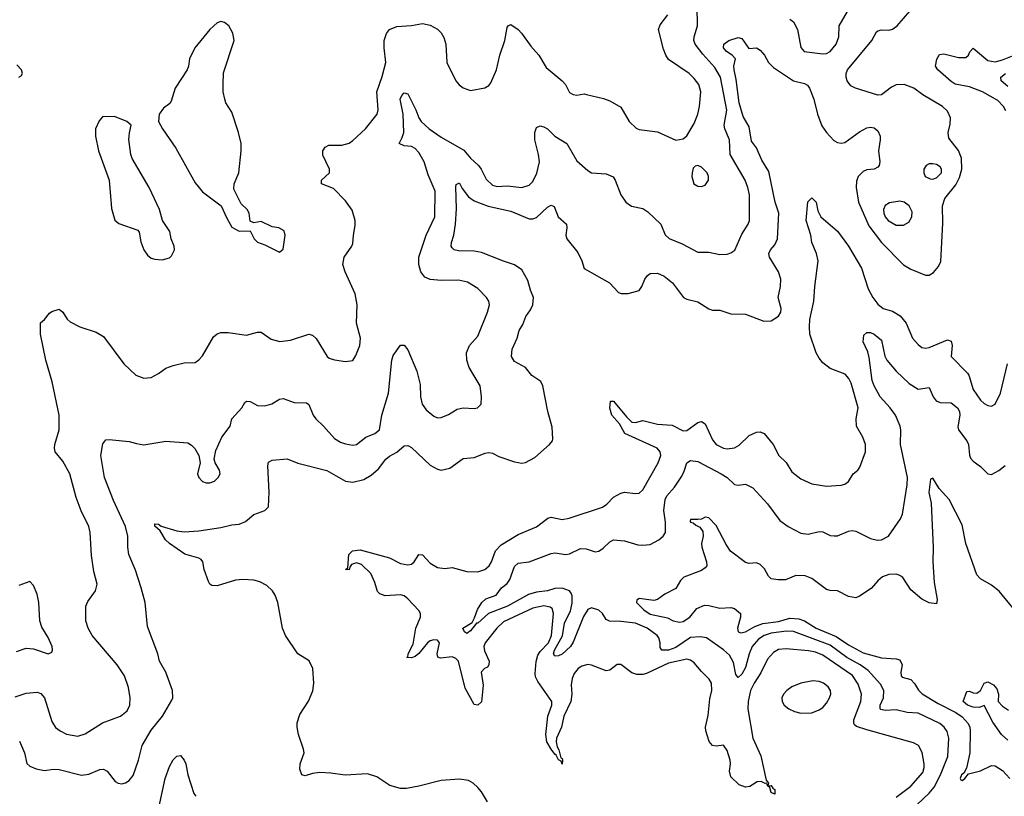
# Model space of a CAD drawing. Header units: inches. Extents: x 1603819 to 1745079, y 385938 to 533966.
# Tile 271 of 561: x 1700834 to 1706200, y 423714 to 427944. Entities that reach past the tile are written whole.
import ezdxf

# ---------------------------------------------------------------- set-up
doc = ezdxf.new("R2010")
doc.units = ezdxf.units.IN
doc.header["$MEASUREMENT"] = 0
doc.layers.add('B7402', color=7, linetype='Continuous')

msp = doc.modelspace()

# ---------------------------------------------------------------- linework, layer by layer
at = {"layer": 'B7402', "color": 5}
for points, elevation in [([(1700833.9, 424013.9), (1700859.4, 423950), (1700872.3, 423892.3), (1700890, 423877.4), (1700924.2, 423864.2), (1700970, 423855.3), (1701018.4, 423861.6), (1701050, 423859.7), (1701170, 423828.9), (1701210, 423834.3), (1701270, 423860.4), (1701290, 423862), (1701310, 423850.8), (1701354.6, 423794.6), (1701370, 423785.3), (1701390, 423782), (1701410, 423786.7), (1701430, 423800.4), (1701452.5, 423827.5), (1701481.8, 423910), (1701501.6, 423990), (1701550, 424074.9), (1701613, 424150), (1701663.3, 424236.7), (1701669.4, 424250), (1701667.6, 424290), (1701629.7, 424390), (1701596.3, 424450), (1701586, 424490), (1701530, 424639), (1701517.4, 424770), (1701496.9, 424850), (1701464.7, 424944.7), (1701429.6, 425030), (1701423.7, 425070), (1701423.6, 425130), (1701410, 425184), (1701344.5, 425324.5), (1701296.4, 425450), (1701275.9, 425570), (1701286.3, 425633.7), (1701304.2, 425655.8), (1701322.4, 425657.6), (1701430, 425647), (1701470, 425634.6), (1701510, 425628.8), (1701630, 425648.2), (1701750, 425638.8), (1701770, 425626.8), (1701788.3, 425608.3), (1701810.6, 425570), (1701817.3, 425530), (1701803, 425470), (1701810.6, 425450), (1701830, 425428.5), (1701850, 425421.3), (1701870, 425421.3), (1701895.1, 425430), (1701916.2, 425450), (1701927.3, 425470), (1701922.9, 425490), (1701899.5, 425530), (1701893.6, 425550), (1701903.3, 425596.7), (1701936.4, 425670), (1701981.7, 425730), (1701990, 425770.5), (1702045.4, 425830), (1702061.4, 425858.6), (1702070, 425866.4), (1702090, 425864.2), (1702130, 425841.5), (1702170, 425840.3), (1702208.6, 425851.4), (1702250, 425877), (1702270, 425880.3), (1702330, 425858.7), (1702396.5, 425856.5), (1702410, 425847.3), (1702434.2, 425790), (1702447.2, 425770), (1702490.3, 425730), (1702550, 425662.3), (1702582.7, 425642.7), (1702610, 425633.2), (1702650, 425626.3), (1702669.8, 425630.2), (1702719.6, 425670), (1702770, 425690.3), (1702794.7, 425710), (1702807.9, 425790), (1702844.2, 425910), (1702862, 426090), (1702870, 426114.8), (1702910, 426171.3), (1702930, 426171.3), (1702950, 426144.7), (1702999, 426030), (1703016.4, 425956.4), (1703018.4, 425890), (1703027.2, 425850), (1703050, 425819.5), (1703090, 425783.7), (1703110, 425775.8), (1703130, 425777.6), (1703170, 425792.7), (1703217.4, 425822.6), (1703250, 425830.3), (1703310, 425826.7), (1703328, 425830), (1703349.3, 425850), (1703351.5, 425890), (1703343.1, 425950), (1703282.6, 426050), (1703271, 426090), (1703268.7, 426130), (1703286, 426170), (1703330, 426219.1), (1703383.5, 426350), (1703393.7, 426390), (1703391.1, 426410), (1703377.4, 426430), (1703330, 426478.7), (1703274.3, 426514.3), (1703225.3, 426525.3), (1703130, 426523.4), (1703070, 426528.5), (1703042.2, 426542.2), (1703020.2, 426570), (1703008.5, 426610), (1703008.4, 426650), (1703048.4, 426770), (1703096.5, 426870), (1703099, 427010), (1703059.1, 427099.1), (1703037.8, 427170), (1703010, 427221.2), (1702990, 427242.4), (1702970, 427252.5), (1702930, 427257.1), (1702902.4, 427270), (1702918.6, 427301.4), (1702926.5, 427330), (1702923.9, 427430), (1702908.3, 427510), (1702915.6, 427530), (1702930, 427546), (1702950, 427539.1), (1702993.4, 427453.4), (1703008.9, 427410), (1703022.7, 427390), (1703066.2, 427350), (1703130, 427303.7), (1703253.8, 427233.8), (1703290, 427189.3), (1703334, 427150), (1703349.3, 427130), (1703375.7, 427075.7), (1703410, 427043.2), (1703435.4, 427035.4), (1703490, 427038.1), (1703570, 427030.2), (1703610, 427042.6), (1703630, 427062.4), (1703652.2, 427107.8), (1703667.6, 427170), (1703661.8, 427210), (1703640.5, 427290), (1703641.8, 427330), (1703650, 427357.1), (1703670, 427366), (1703690, 427360.8), (1703710, 427348.9), (1703749.5, 427309.5), (1703815.6, 427270), (1703870, 427174.9), (1703930, 427121.6), (1703950.4, 427110.4), (1704030, 427104), (1704067.6, 427087.6), (1704079.5, 427070), (1704110.4, 426990), (1704137.1, 426950), (1704168.2, 426928.2), (1704230, 426914.6), (1704256.7, 426896.7), (1704327, 426830), (1704352, 426772), (1704372.7, 426752.7), (1704443.7, 426723.7), (1704530, 426677.6), (1704590, 426678), (1704650, 426664.7), (1704690, 426666.3), (1704710, 426673.4), (1704730.8, 426689.2), (1704770, 426775.8), (1704804.7, 426830), (1704811, 426850), (1704810.6, 426990), (1704802.7, 427030), (1704787.7, 427070), (1704706, 427210), (1704702.3, 427290), (1704675.9, 427350), (1704672.7, 427370), (1704687.1, 427450), (1704653.6, 427630), (1704622.7, 427682.7), (1704556.4, 427756.4), (1704515.2, 427810), (1704508, 427830), (1704509.2, 427850), (1704527.3, 427910), (1704526.7, 428013.3)], 340), ([(1700810, 424255.3), (1700870, 424276.5), (1700930, 424280.4), (1700950, 424274.4), (1700970, 424250.5), (1701010, 424122), (1701029.4, 424089.4), (1701054.4, 424070), (1701090, 424051.4), (1701150, 424041.6), (1701190, 424054.7), (1701285.7, 424114.3), (1701383.6, 424150), (1701420.4, 424179.6), (1701433.6, 424210), (1701436.8, 424250), (1701426.4, 424306.4), (1701404.4, 424370), (1701366, 424430), (1701228.6, 424590), (1701207.2, 424630), (1701193.7, 424670), (1701194, 424750), (1701205.6, 424774.4), (1701246.8, 424833.2), (1701256.4, 424870), (1701238.7, 424938.7), (1701225.1, 425025.1), (1701218.8, 425150), (1701210, 425183.6), (1701169.2, 425269.2), (1701142.1, 425342.1), (1701107.2, 425470), (1701070, 425538.9), (1701027.2, 425590), (1701023.1, 425610), (1701026, 425630), (1701048.8, 425710), (1701048.4, 425790), (1701011.2, 425971.2), (1700977.1, 426090), (1700947.9, 426230), (1700947.5, 426292.5), (1700969.4, 426310.6), (1700995.6, 426344.4), (1701010, 426354), (1701050, 426366.8), (1701070, 426350.8), (1701092.5, 426312.5), (1701110, 426297.3), (1701162, 426270), (1701250, 426242), (1701290, 426218.8), (1701402, 426070), (1701467.3, 426007.3), (1701510, 425990.5), (1701550, 425994.9), (1701590, 426016.4), (1701630, 426046.4), (1701670, 426060.4), (1701730, 426075.5), (1701790, 426077.3), (1701810, 426090.6), (1701830, 426113.4), (1701890, 426216.3), (1701910, 426233), (1701930, 426239.3), (1701970, 426240.3), (1702070, 426225.3), (1702130, 426241.6), (1702150, 426242), (1702203.8, 426203.8), (1702251.6, 426191.6), (1702310, 426199.1), (1702410.2, 426230.2), (1702430, 426224.9), (1702450, 426207), (1702509, 426109), (1702520.5, 426100.5), (1702550, 426090.3), (1702610, 426082.6), (1702650, 426088), (1702665.7, 426114.3), (1702687.6, 426170), (1702691.9, 426210), (1702669.8, 426290), (1702672.9, 426390), (1702662.2, 426450), (1702607.1, 426570), (1702595.4, 426610), (1702602, 426650), (1702644.5, 426710), (1702650, 426724.7), (1702652.4, 426770), (1702662.8, 426822.8), (1702662.2, 426850), (1702646.6, 426906.6), (1702610, 426956.2), (1702544.2, 427024.2), (1702479, 427050), (1702479, 427070), (1702522.7, 427110), (1702522, 427130), (1702485.5, 427205.5), (1702485.7, 427230), (1702499.6, 427250), (1702519.5, 427260.5), (1702590, 427260.9), (1702630, 427272), (1702650, 427285.7), (1702717.6, 427350), (1702781.3, 427430), (1702787.1, 427452.9), (1702781.1, 427550), (1702810, 427633.4), (1702829.8, 427710), (1702820.9, 427790), (1702821, 427830), (1702832.1, 427867.9), (1702849.8, 427890.2), (1702890, 427907), (1702970, 427911.5), (1703030, 427923.2), (1703070, 427913.4), (1703111.3, 427891.3), (1703131.4, 427871.4), (1703146, 427846), (1703155.8, 427810), (1703162.3, 427710), (1703210, 427610.6), (1703228.2, 427588.2), (1703250, 427572.2), (1703290, 427558.7), (1703368.2, 427571.8), (1703390, 427584.9), (1703401.1, 427598.9), (1703432.4, 427670), (1703449.8, 427750.2), (1703477.4, 427830), (1703490, 427902), (1703495.3, 427910), (1703510, 427917.3), (1703550, 427890.4), (1703568.2, 427870), (1703619.5, 427799.5), (1703663.7, 427750), (1703703.4, 427683.4), (1703790.6, 427610), (1703808, 427590), (1703830, 427548), (1703850, 427536.3), (1703870, 427533.4), (1703910, 427539.5), (1703923.3, 427536.7), (1704015.1, 427515.1), (1704050, 427502.4), (1704110, 427466.8), (1704155.5, 427390), (1704193, 427353), (1704210, 427345.3), (1704310, 427333), (1704410, 427287.3), (1704450, 427294.8), (1704470, 427310.8), (1704510, 427379.1), (1704529.7, 427430), (1704539.2, 427470), (1704545.1, 427550), (1704534.7, 427590), (1704510, 427624.2), (1704482.4, 427650), (1704370, 427727.1), (1704355, 427750), (1704342.6, 427782.6), (1704315.1, 427890), (1704324.8, 427915.2), (1704366, 427970)], 360), ([(1703382.9, 423682.9), (1703350, 423737.4), (1703330, 423761.1), (1703305.3, 423785.3), (1703280.4, 423800.4), (1703230, 423807.9), (1703130, 423800.4), (1703010, 423769.7), (1702942.8, 423757.2), (1702910, 423756.4), (1702851.9, 423771.9), (1702779.7, 423819.7), (1702730, 423836.5), (1702608.5, 423828.5), (1702530, 423839.8), (1702470, 423842.7), (1702430, 423837.7), (1702390, 423825.1), (1702371.7, 423831.7), (1702361.5, 423861.5), (1702362.2, 423890), (1702384.4, 423950), (1702381.5, 423970), (1702353.3, 424050), (1702345.8, 424090), (1702346.5, 424113.5), (1702360.4, 424159.6), (1702407.5, 424232.5), (1702430.9, 424289.1), (1702436.4, 424330), (1702432.4, 424410), (1702411.7, 424451.7), (1702349.8, 424489.8), (1702282.4, 424590), (1702267, 424630), (1702241.3, 424770), (1702226.6, 424810), (1702212.2, 424832.2), (1702181.1, 424861.1), (1702142.3, 424882.3), (1702110, 424891.9), (1702050, 424894.4), (1702010, 424890.4), (1701910, 424860.3), (1701881.1, 424861.1), (1701869.7, 424869.7), (1701863.5, 424883.5), (1701839.7, 424950), (1701832.6, 424990), (1701823.1, 425003.1), (1701811, 425011), (1701733.4, 425033.4), (1701650.8, 425090), (1701628, 425110), (1701599.3, 425159.3), (1701570, 425186), (1701570, 425197.3), (1701590, 425196), (1701604.9, 425184.9), (1701690, 425159.2), (1701730, 425155.1), (1701810, 425159), (1701930, 425178.7), (1701990, 425192.2), (1702030, 425195.3), (1702063.7, 425210), (1702110.8, 425249.2), (1702170, 425270.4), (1702189.6, 425290), (1702193.5, 425370), (1702186.7, 425513.3), (1702190, 425533.4), (1702210, 425545.3), (1702291.5, 425551.5), (1702350, 425528.4), (1702508.4, 425488.4), (1702610, 425431.1), (1702650, 425425), (1702710, 425440.2), (1702750, 425463.8), (1702790, 425497.6), (1702830, 425550.2), (1702850, 425566.3), (1702890, 425587.8), (1702930, 425622.2), (1702950, 425624.2), (1702970, 425614.2), (1703070, 425517.7), (1703110, 425495.6), (1703130, 425490.2), (1703178.3, 425501.7), (1703250, 425552.8), (1703310, 425559.6), (1703370, 425583.2), (1703390, 425586.4), (1703410, 425582.6), (1703444.7, 425564.7), (1703530, 425535.9), (1703570, 425529), (1703590, 425532.4), (1703640.7, 425559.3), (1703720.5, 425630), (1703736.9, 425650), (1703739.1, 425660.9), (1703735.3, 425724.7), (1703712.4, 425810), (1703685.7, 425950), (1703673.1, 425973.1), (1703625.7, 426005.7), (1703590, 426049.6), (1703530, 426081.2), (1703514, 426110), (1703516.9, 426150), (1703545.3, 426210), (1703555.8, 426250), (1703576, 426284), (1703592.9, 426327.1), (1703617.4, 426362.6), (1703630, 426390.8), (1703634, 426430), (1703616.8, 426470), (1703604, 426524), (1703570, 426582), (1703530, 426608.6), (1703470, 426627.7), (1703350, 426675.6), (1703310, 426682.4), (1703224.8, 426684.8), (1703202, 426690), (1703190, 426702), (1703185.7, 426710), (1703187.4, 426730), (1703200.4, 426770), (1703209.3, 426830.7), (1703213.6, 426913.6), (1703210, 427034), (1703213.2, 427046.8), (1703226.8, 427053.2), (1703230, 427052.7), (1703244.5, 427024.5), (1703278.9, 426978.9), (1703310, 426956.5), (1703387.2, 426927.2), (1703510, 426900.2), (1703610, 426858.6), (1703630, 426858.5), (1703650, 426866.7), (1703710, 426921.7), (1703730, 426934), (1703746.4, 426926.4), (1703769.2, 426869.2), (1703814, 426830), (1703816.1, 426810), (1703811, 426770), (1703816.3, 426750), (1703875.7, 426675.7), (1703897.7, 426630), (1703910, 426588.7), (1704048.2, 426510), (1704097.3, 426457.3), (1704112.2, 426452.2), (1704150, 426453.1), (1704210, 426468.8), (1704225.1, 426490), (1704241.3, 426530), (1704254.5, 426550), (1704270, 426561.3), (1704310, 426563.1), (1704345.9, 426545.9), (1704391.1, 426511.1), (1704451.3, 426431.3), (1704470, 426421.1), (1704530, 426407.4), (1704590, 426368.7), (1704610, 426362), (1704650, 426362), (1704710, 426340.8), (1704790, 426339), (1704890, 426301.8), (1704930, 426304.2), (1704970, 426328.4), (1704981.9, 426350), (1704982.8, 426370), (1704966.8, 426430), (1704979.6, 426490), (1704981.7, 426530), (1704969.2, 426570), (1704920.2, 426650), (1704916.5, 426670), (1704924.8, 426690), (1704950, 426717.2), (1704963.7, 426750), (1704970.4, 426890.4), (1704950.5, 426950), (1704916.1, 427116.1), (1704878, 427178), (1704850, 427246.2), (1704821.6, 427281.6), (1704810, 427359.7), (1704775.8, 427415.8), (1704755, 427490), (1704738.3, 427618.3), (1704727.2, 427670), (1704726.4, 427690), (1704734.4, 427730), (1704717.2, 427750), (1704685.1, 427770), (1704669.8, 427790), (1704671.2, 427810), (1704698.4, 427830), (1704750, 427846.7), (1704770, 427841.2), (1704806.7, 427786.7), (1704850, 427790.2), (1704870, 427777.2), (1704893.5, 427750), (1704914.3, 427710), (1704942.6, 427682.6), (1705050, 427610.1), (1705110, 427596.2), (1705127, 427587), (1705138.4, 427570), (1705162.3, 427510), (1705181.6, 427430), (1705205.9, 427365.9), (1705230, 427329.1), (1705270, 427286.3), (1705290, 427275.3), (1705310, 427271.6), (1705330, 427274.9), (1705410, 427333), (1705450, 427355.2), (1705470, 427358.2), (1705490, 427354), (1705510, 427339), (1705522.9, 427310), (1705523.8, 427290), (1705514.7, 427230), (1705520.7, 427170), (1705517.8, 427150), (1705510, 427139.7), (1705490.7, 427130), (1705450, 427125.4), (1705430, 427117.2), (1705404.1, 427090), (1705395, 427065), (1705392.2, 427030), (1705404.5, 426950), (1705461.5, 426821.5), (1705530, 426730.2), (1705650, 426608), (1705690, 426585.1), (1705770, 426552.3), (1705790, 426551.6), (1705813.9, 426566.1), (1705840.7, 426599.3), (1705853.3, 426626.7), (1705865.1, 426834.9), (1705862.5, 426930), (1705876.1, 426970), (1705935.3, 427044.7), (1705955.8, 427084.2), (1705967.7, 427130), (1705966.1, 427190), (1705950, 427230.8), (1705898.1, 427298.1), (1705893.6, 427330), (1705905.1, 427374.9), (1705905.7, 427410), (1705890, 427444.7), (1705863.4, 427470), (1705755, 427535), (1705707.4, 427570), (1705653.3, 427590), (1705610, 427589.2), (1705584.2, 427575.8), (1705530, 427534.8), (1705510, 427532.3), (1705388, 427570), (1705364.1, 427584.1), (1705343.4, 427610), (1705337, 427630), (1705337.9, 427650), (1705345.4, 427670), (1705478, 427830), (1705503.3, 427876.7), (1705510, 427883.7), (1705530, 427888.9), (1705570, 427887.1), (1705590, 427891.4), (1705616, 427910), (1705685.4, 427990)], 320), ([(1705030, 427947), (1705051.1, 427931.1), (1705072.9, 427890), (1705091.6, 427791.6), (1705108.4, 427770), (1705210, 427757.8), (1705230, 427759.7), (1705249.9, 427770.1), (1705283.9, 427810), (1705298.4, 427850), (1705299.7, 427910), (1705357.4, 428010)], 340), ([(1706207.2, 427447.2), (1706195.5, 427470), (1706164.1, 427504.1), (1706080.9, 427550), (1706010, 427577.2), (1705932.7, 427592.7), (1705910, 427606.8), (1705836.8, 427670), (1705825.4, 427690), (1705831.1, 427728.9), (1705845.9, 427754.1), (1705870, 427758.5), (1705950, 427737.8), (1705990, 427737.8), (1706004, 427750), (1706011.9, 427768.1), (1706030, 427788.4), (1706110, 427722.1), (1706150, 427714.8), (1706190, 427725.1), (1706253.3, 427750)], 280), ([(1700829.1, 427630.9), (1700842, 427638), (1700848.7, 427650), (1700844, 427670), (1700818, 427698)], 380), ([(1706219.2, 427579.2), (1706182.5, 427610), (1706179.8, 427630), (1706205.3, 427650)], 260), ([(1705610.6, 423710), (1705690, 423769.5), (1705755.7, 423844.3), (1705763.4, 423870), (1705763.2, 423890), (1705752.8, 423952.8), (1705731.3, 423990), (1705704.8, 424004.8), (1705450, 424076.5), (1705394.5, 424094.5), (1705383.5, 424103.5), (1705379.3, 424110), (1705379.2, 424130), (1705418.2, 424230), (1705420.6, 424270), (1705403.9, 424323.9), (1705372.2, 424372.2), (1705210, 424483), (1705170, 424498.7), (1705133.2, 424506.8), (1705010, 424517.3), (1704970, 424513.3), (1704942.4, 424497.6), (1704910, 424461.6), (1704873.5, 424386.5), (1704835.7, 424330), (1704816.6, 424290), (1704802.9, 424230), (1704802.4, 424190), (1704828.5, 424030), (1704873.7, 423933.7), (1704902.6, 423802.6), (1704914.9, 423785.1), (1704910.8, 423770.8), (1704930, 423772.8), (1704938, 423758), (1704950, 423751.3), (1704950, 423726), (1704930, 423734), (1704921.2, 423761.2), (1704909.7, 423770), (1704905.1, 423785.1), (1704895.8, 423784.2), (1704874.8, 423794.8), (1704852.1, 423792.1), (1704812.7, 423767.3), (1704790, 423763.7), (1704755.5, 423775.5), (1704710, 423820.7), (1704702.8, 423850), (1704708.2, 423890), (1704706, 423910), (1704690, 423964.2), (1704670, 423991.6), (1704630, 423987.3), (1704609.3, 423990), (1704591.5, 424011.5), (1704572.4, 424070), (1704570.9, 424090), (1704586.2, 424153.8), (1704594.8, 424245.2), (1704605.5, 424290), (1704604.5, 424330), (1704591.8, 424351.8), (1704550, 424392.7), (1704510, 424441.2), (1704490, 424455.8), (1704470, 424460.8), (1704370, 424438.4), (1704250, 424383), (1704230, 424377.8), (1704197.9, 424377.9), (1704170, 424385.6), (1704110, 424431.5), (1704090, 424431.5), (1704050, 424400.5), (1704030, 424396.9), (1703950, 424428.4), (1703930, 424431.2), (1703896.9, 424423.1), (1703877.1, 424410), (1703856.4, 424383.6), (1703845.1, 424354.9), (1703839.5, 424320.5), (1703842.4, 424270), (1703837.9, 424230), (1703798.9, 424150), (1703786, 424090), (1703759.5, 424030), (1703758, 424010), (1703763.6, 423983.6), (1703772.7, 423967.3), (1703783.4, 423923.4), (1703790, 423920.5), (1703792.9, 423910), (1703790, 423889.8), (1703785.2, 423905.2), (1703770, 423911.8), (1703758.1, 423938.1), (1703750, 423942.5), (1703729.4, 423970), (1703706, 424010), (1703701.7, 424050), (1703711.4, 424150), (1703734.1, 424210), (1703734.1, 424230), (1703658.3, 424338.3), (1703645.3, 424365.3), (1703642.9, 424382.9), (1703648.4, 424448.4), (1703657, 424483), (1703670, 424503.1), (1703714.9, 424550), (1703732.6, 424590), (1703742.6, 424710), (1703735.9, 424735.9), (1703724.6, 424744.6), (1703690.4, 424750.4), (1703630, 424738.7), (1703470, 424663.5), (1703433.6, 424630), (1703369.8, 424550.2), (1703362.5, 424530), (1703366.9, 424506.9), (1703391.7, 424450), (1703390.5, 424429.5), (1703383, 424417), (1703366.8, 424410), (1703349, 424390), (1703359, 424319), (1703350, 424229.2), (1703330, 424209.4), (1703310, 424214), (1703262, 424302), (1703224.5, 424450), (1703210, 424465.3), (1703190, 424473.5), (1703127, 424467), (1703112, 424472), (1703109.7, 424490), (1703121, 424550), (1703110, 424563.5), (1703090, 424565.5), (1703070, 424559.9), (1703055.9, 424550), (1703010, 424491.5), (1702990, 424474.8), (1702970, 424467.3), (1702944, 424470), (1702948.4, 424471.6), (1702951.7, 424490), (1702977.6, 424542.4), (1702993.3, 424630), (1703017.6, 424690), (1703018.3, 424710), (1703010, 424725.5), (1702949.9, 424790), (1702930, 424804.9), (1702909.3, 424810.7), (1702825, 424805), (1702795.8, 424815.8), (1702783.6, 424830), (1702770, 424879), (1702747.9, 424927.9), (1702697.2, 424977.2), (1702670, 424984.7), (1702643.1, 424976.9), (1702634.2, 424965.8), (1702630, 424948.2), (1702610, 424949.2), (1702622, 424958), (1702627.1, 425030), (1702648.4, 425051.6), (1702690, 425056), (1702850, 425012.4), (1702910, 424981.3), (1702950, 424974.4), (1702970, 424979), (1702983.5, 424990), (1703010, 425030.5), (1703030, 425028.2), (1703070, 424983.6), (1703110, 424959.5), (1703150, 424954.9), (1703190, 424959.5), (1703270, 424938), (1703330, 424935.6), (1703369.6, 424950), (1703392.2, 424970), (1703404.5, 424990), (1703427.6, 425050), (1703457.1, 425082.9), (1703550, 425138.9), (1703650, 425181.6), (1703711.2, 425228.8), (1703730, 425233.4), (1703790, 425221.5), (1703828.6, 425228.6), (1704010, 425288.2), (1704034.5, 425305.5), (1704070, 425344), (1704110, 425365.5), (1704130.2, 425370.2), (1704190, 425363.1), (1704210, 425364.9), (1704230, 425383.8), (1704312.9, 425530), (1704327.2, 425570), (1704324.7, 425590), (1704307.8, 425610), (1704132.2, 425690), (1704102.1, 425742.1), (1704060.3, 425790), (1704050, 425828), (1704054, 425866), (1704070, 425866), (1704140, 425780), (1704170, 425751.7), (1704190, 425749.1), (1704230, 425761.1), (1704310, 425741.6), (1704390, 425735.5), (1704450, 425703.6), (1704470, 425706.7), (1704530, 425749), (1704550, 425755.3), (1704570, 425743.1), (1704610, 425656.1), (1704630, 425630.2), (1704670, 425610.1), (1704690, 425606), (1704730, 425611.6), (1704754, 425626), (1704810, 425678.9), (1704850, 425697.5), (1704870, 425698.5), (1704890.3, 425690), (1704939.5, 425630), (1704970.3, 425570.3), (1705011.2, 425531.2), (1705041.8, 425481.8), (1705090, 425442.6), (1705150, 425414.9), (1705230, 425402.3), (1705311.1, 425408.9), (1705330, 425414.4), (1705350, 425428), (1705376, 425470), (1705401.2, 425490), (1705413.1, 425506.9), (1705442.4, 425590), (1705443, 425630), (1705428.3, 425670), (1705394.7, 425730), (1705392.2, 425770), (1705403.5, 425830), (1705364.4, 425964.4), (1705353.1, 425990), (1705332.5, 426012.5), (1705250, 426043.4), (1705210, 426074.5), (1705190, 426099.8), (1705174.9, 426130), (1705140.5, 426230), (1705137.3, 426270), (1705140.4, 426310), (1705162, 426410), (1705166.4, 426490), (1705184.5, 426630), (1705176.2, 426670), (1705150.6, 426730), (1705144.4, 426770), (1705119.2, 426850), (1705128.4, 426951.6), (1705150, 426974), (1705174.6, 426950), (1705183.5, 426903.5), (1705200.2, 426870), (1705290, 426791.6), (1705350, 426710.1), (1705422.1, 426590), (1705458, 426478), (1705483, 426430), (1705510, 426393.4), (1705538.7, 426370), (1705590, 426356), (1705632.7, 426330), (1705665.5, 426290), (1705699.7, 426210), (1705730, 426174), (1705750, 426158.5), (1705770, 426155), (1705790, 426158.2), (1705890, 426199.7), (1705910, 426193.4), (1705915.9, 426170), (1705910.3, 426110), (1705999.2, 426019.2), (1706006.8, 426006.8), (1706029.3, 425930), (1706070, 425871.7), (1706090, 425853.4), (1706110, 425842.6), (1706130, 425839.5), (1706150, 425850.4), (1706179.3, 425910), (1706217.3, 426070)], 280), ([(1705725.2, 423670), (1705790, 423730.8), (1705816.6, 423763.4), (1705852.5, 423830), (1705891.9, 423930), (1705898, 424030), (1705887.5, 424067.5), (1705872.2, 424090), (1705847.6, 424110), (1705730, 424166.5), (1705670.6, 424170.6), (1705610, 424184.5), (1705550, 424181.1), (1705527.4, 424187.4), (1705523.5, 424190), (1705522.9, 424210), (1705540.4, 424250), (1705543, 424290), (1705525.2, 424325.2), (1705458.4, 424398.4), (1705414, 424430), (1705341.1, 424470), (1705250, 424536.5), (1705050, 424610.9), (1705012.4, 424612.4), (1704930, 424602.6), (1704891.1, 424590), (1704860.5, 424570), (1704825, 424530), (1704809.6, 424490), (1704790, 424414.7), (1704770, 424378.4), (1704750, 424360.4), (1704736.5, 424376.5), (1704723.3, 424443.3), (1704702.9, 424482.9), (1704670, 424512.3), (1704576.4, 424576.4), (1704543, 424583), (1704490, 424578.7), (1704410, 424524.9), (1704369.9, 424509.9), (1704332.7, 424510), (1704324.2, 424524.2), (1704323.7, 424550), (1704316.7, 424576.7), (1704307.7, 424590), (1704254.2, 424630), (1704190, 424656), (1704110, 424666.2), (1704048.2, 424668.2), (1704030, 424677.2), (1704009.9, 424710), (1703990, 424728.3), (1703950, 424739.5), (1703930, 424730.4), (1703907.1, 424692.9), (1703850, 424554), (1703835.3, 424530), (1703790, 424487.4), (1703770, 424478.1), (1703750, 424477.2), (1703743.7, 424490), (1703749, 424510), (1703791.9, 424588.1), (1703803.3, 424656.7), (1703835.8, 424724.2), (1703844.9, 424764.9), (1703845.2, 424805.2), (1703839.8, 424819.8), (1703830, 424832.4), (1703790, 424846.9), (1703750, 424845.6), (1703710, 424832.9), (1703650, 424825.6), (1703606.4, 424813.6), (1703491.8, 424750), (1703389.6, 424710.4), (1703330, 424657.6), (1703323.7, 424656.3), (1703290, 424615.8), (1703270, 424601.1), (1703257.6, 424610), (1703249.6, 424630), (1703299.3, 424660.7), (1703313.2, 424686.8), (1703328.3, 424731.7), (1703351.6, 424770), (1703374.3, 424790), (1703429.8, 424810.2), (1703459.1, 424850), (1703490, 424872.2), (1703505.3, 424894.7), (1703530, 424965.5), (1703550, 424982.8), (1703610, 424991.7), (1703730, 425036.2), (1703750, 425039.1), (1703810, 425031.3), (1703830, 425035.1), (1703890, 425063.1), (1703921.2, 425061.2), (1703970, 425045.8), (1703990, 425048.7), (1704014.5, 425065.5), (1704050, 425100.3), (1704070, 425110.2), (1704130, 425105.6), (1704203.4, 425083.4), (1704230, 425080.8), (1704270, 425084.9), (1704317, 425110), (1704340.7, 425130), (1704353.3, 425150), (1704353.6, 425206.4), (1704343.9, 425270), (1704350.7, 425330), (1704360.7, 425350), (1704401.6, 425398.4), (1704442.3, 425457.7), (1704455.7, 425484.3), (1704469.5, 425530.5), (1704490, 425543.5), (1704530, 425537.4), (1704656.5, 425470), (1704689.5, 425449.5), (1704730, 425412.4), (1704750, 425408), (1704790, 425414), (1704830, 425393.8), (1704910, 425306), (1704976.9, 425216.9), (1705022.6, 425182.6), (1705090, 425146.3), (1705130, 425142), (1705190, 425155.6), (1705210, 425154.6), (1705250, 425134.9), (1705271.7, 425131.7), (1705290, 425132.8), (1705350, 425158), (1705370, 425161.3), (1705390, 425157.3), (1705470, 425118.7), (1705508.7, 425108.7), (1705530, 425110.4), (1705569.3, 425130), (1705634.2, 425225.8), (1705645.4, 425250), (1705669.8, 425410), (1705671.7, 425450), (1705634.8, 425630), (1705636.1, 425710), (1705631.5, 425730), (1705606.9, 425790), (1705578.5, 425830), (1705522.8, 425890), (1705489.7, 425949.7), (1705479.1, 425979.1), (1705463.6, 426103.6), (1705455.4, 426135.4), (1705429.8, 426190), (1705434.7, 426225.3), (1705450, 426240.5), (1705470, 426239.5), (1705490, 426230.3), (1705530, 426198), (1705548.5, 426111.5), (1705558.9, 426090), (1705610.1, 426030.1), (1705681.8, 425961.8), (1705730, 425931), (1705790, 425940.3), (1705812.2, 425890), (1705827.5, 425867.5), (1705850, 425859.3), (1705910, 425857.3), (1705944.9, 425830), (1705955.2, 425810), (1705956.6, 425790), (1705945.9, 425725.9), (1705950.2, 425710), (1705996.3, 425650), (1706003.8, 425630), (1706010, 425571.3), (1706015.9, 425555.9), (1706030, 425538.4), (1706070.7, 425510), (1706110, 425470.8), (1706130, 425467.3), (1706170, 425487.7), (1706204.7, 425515.3)], 260), ([(1706287, 424690), (1706171.2, 424831.2), (1706130, 424863.1), (1706070, 424897.6), (1706050, 424920.5), (1705990.1, 425090), (1705970, 425192.7), (1705899.5, 425330), (1705844.4, 425390), (1705810, 425446.8), (1705798, 425442), (1705789.1, 425369.1), (1705800.9, 425310), (1705811.3, 425068.7), (1705809.8, 424990), (1705817.8, 424877.8), (1705834.2, 424785.8), (1705830, 424762.8), (1705790, 424767.6), (1705750, 424788), (1705690, 424839.1), (1705645.9, 424905.9), (1705630, 424916.8), (1705610, 424923), (1705570, 424922.7), (1705535.8, 424910), (1705510, 424888.1), (1705474.1, 424845.9), (1705410, 424803), (1705390, 424795.2), (1705350, 424802.6), (1705290, 424833.8), (1705250, 424834.2), (1705230, 424840.6), (1705150, 424900.3), (1705114.2, 424914.2), (1705064, 424916), (1705007.3, 424892.7), (1704967.7, 424892.3), (1704930, 424899.2), (1704913.7, 424913.7), (1704892.1, 424952.1), (1704870, 424975.5), (1704850, 424984.8), (1704810, 424982.2), (1704790, 424986.5), (1704708.4, 425048.4), (1704684.4, 425084.4), (1704630, 425188.2), (1704590, 425231), (1704570, 425234.8), (1704550, 425224), (1704530, 425220.7), (1704490, 425222), (1704487, 425213), (1704490, 425207.3), (1704504.1, 425204.1), (1704519, 425190), (1704540.5, 425180.5), (1704556.6, 425156.6), (1704558.8, 425130), (1704549.9, 425089.9), (1704551.9, 425070), (1704576.8, 424990), (1704578, 424970), (1704570, 424958), (1704550, 424943.1), (1704452.8, 424907.2), (1704435.1, 424890), (1704410, 424844.9), (1704350, 424814), (1704310, 424784.9), (1704290, 424780.5), (1704209.4, 424790.6), (1704198, 424782), (1704195.3, 424770), (1704234.5, 424730), (1704270, 424706.2), (1704365, 424685), (1704395.1, 424670), (1704430, 424661.8), (1704450, 424666.6), (1704486.5, 424690), (1704523.3, 424736.7), (1704565.9, 424754.1), (1704590, 424753.6), (1704650, 424738.9), (1704710, 424741.6), (1704730, 424736.4), (1704762, 424710), (1704761.4, 424690), (1704745.6, 424630), (1704749.1, 424609.1), (1704764.1, 424604.1), (1704790, 424608.8), (1704840.5, 424639.5), (1704884.2, 424655.8), (1704970, 424665.9), (1705030, 424684.7), (1705080.2, 424680.2), (1705110, 424669.5), (1705174.8, 424630), (1705284.2, 424584.2), (1705350, 424539.7), (1705430, 424496), (1705530, 424467.5), (1705610, 424461.9), (1705630, 424456.5), (1705643, 424430), (1705635.9, 424390), (1705637.1, 424370), (1705643, 424363), (1705690, 424350.4), (1705710, 424328), (1705732.1, 424292.1), (1705751.9, 424271.9), (1705839.6, 424219.6), (1705935.3, 424170), (1705970, 424145.9), (1706002.2, 424110), (1706011, 424090), (1706013.1, 424070), (1706012.6, 423950), (1705992.7, 423867.3), (1705979.4, 423840.6), (1705967.1, 423830), (1705959.5, 423810), (1705963, 423803), (1705970, 423799.5), (1705984, 423810), (1706004.4, 423835.6), (1706070, 423851.7), (1706130, 423881.1), (1706150, 423880.7), (1706190, 423853.6), (1706229, 423810)], 240), ([(1700817.4, 424502.6), (1700870, 424520.9), (1700910, 424517.6), (1700989.4, 424490.6), (1701010, 424498), (1701013.6, 424510), (1701011.3, 424530), (1700990, 424579.3), (1700955.3, 424635.3), (1700943.5, 424670), (1700938, 424770), (1700930, 424815.3), (1700910, 424862), (1700890, 424884), (1700830, 424862)], 380), ([(1706219.5, 424019.5), (1706184.4, 424050), (1706137.5, 424117.5), (1706090, 424209.2), (1706063.1, 424196.9), (1706030, 424199.2), (1705999.7, 424210), (1705974.7, 424230), (1705994.6, 424285.4), (1706010, 424287.3), (1706030, 424277.6), (1706050, 424274.9), (1706069.6, 424290), (1706089.5, 424330.5), (1706110, 424338), (1706140.7, 424320.7), (1706159.3, 424299.3), (1706168, 424270), (1706166.9, 424230), (1706190, 424205.3), (1706222.8, 424182.8)], 220), ([(1701583.9, 423610), (1701626.8, 423810), (1701650, 423875.5), (1701670, 423912.7), (1701690, 423932.7), (1701710, 423936.3), (1701730, 423910.8), (1701739.5, 423890), (1701750.2, 423830), (1701783.1, 423730), (1701793.8, 423713.8)], 320)]:
    msp.add_lwpolyline(points, dxfattribs=dict(at, elevation=elevation))
for points, elevation in [([(1701930, 427933.2), (1701910, 427926), (1701870, 427889.4), (1701788, 427790), (1701759.1, 427730), (1701754.8, 427690), (1701747.3, 427670), (1701680.7, 427570), (1701660.4, 427499.6), (1701652.3, 427487.7), (1701617.5, 427462.5), (1701594.8, 427430), (1701590.8, 427390), (1701612.7, 427350), (1701684.8, 427244.8), (1701790, 427056), (1701830, 427006.8), (1701931.3, 426930), (1701962, 426862), (1701990, 426814), (1702030, 426792), (1702090, 426794), (1702112, 426750), (1702130, 426732), (1702170, 426718), (1702250, 426678), (1702270, 426694), (1702281.2, 426770), (1702274.5, 426794.5), (1702246, 426810), (1702210, 426815.3), (1702150, 426844), (1702110, 426838), (1702090, 426846), (1702084, 426890), (1702073.2, 426910), (1702040.2, 426940.2), (1702000.9, 427020.9), (1702003.7, 427050), (1702027.8, 427110), (1702041.7, 427230), (1702040.4, 427270), (1702027.1, 427330), (1701990, 427439.3), (1701958.3, 427490), (1701951.1, 427510), (1701943, 427550), (1701942, 427590), (1701945.4, 427654.6), (1702003.7, 427830), (1701995.1, 427870), (1701973.2, 427910), (1701950, 427929.2)], 380), ([(1701350, 427417.2), (1701286, 427414), (1701266.4, 427393.6), (1701246.8, 427350), (1701246.8, 427310), (1701264, 427230), (1701322, 427070), (1701334.6, 426914.6), (1701352.5, 426852.5), (1701374.2, 426834.2), (1701477.8, 426797.8), (1701486, 426786), (1701493.9, 426733.9), (1701510, 426690.8), (1701530, 426660.5), (1701550, 426645.5), (1701570, 426639.1), (1701610, 426636.3), (1701650, 426646), (1701662, 426658), (1701677.2, 426690), (1701676, 426710), (1701659.5, 426750), (1701652, 426790), (1701612, 426850), (1701595.1, 426910), (1701539.6, 427030), (1701446.9, 427186.9), (1701439.6, 427210), (1701429.6, 427290.4), (1701432.3, 427327.7), (1701442, 427370), (1701418, 427390)], 380), ([(1705810, 427158.7), (1705790, 427157.7), (1705773.4, 427150), (1705761.3, 427130), (1705761.3, 427110), (1705768.2, 427090), (1705796.1, 427076.1), (1705810, 427075.2), (1705830, 427082.2), (1705856.5, 427110), (1705857.4, 427130), (1705850, 427143), (1705830, 427155.8)], 340), ([(1704530, 427149.2), (1704514.8, 427145.2), (1704504.9, 427135.1), (1704498, 427110), (1704497.1, 427090), (1704508.5, 427050), (1704530, 427037.1), (1704550, 427034.9), (1704570, 427042), (1704587.3, 427070), (1704587.3, 427090), (1704579.6, 427110), (1704550, 427140.9)], 360), ([(1705630, 426955.1), (1705574.4, 426945.6), (1705550, 426931.6), (1705540.9, 426910), (1705542.4, 426890), (1705550.3, 426870), (1705566.9, 426850), (1705610, 426824.6), (1705650, 426825.4), (1705678.5, 426841.5), (1705696, 426870), (1705696.8, 426896.8), (1705682, 426930), (1705653.2, 426950)], 340), ([(1705156.9, 424343.1), (1705090, 424330.9), (1705041.6, 424310), (1705014.2, 424290), (1704996.3, 424270), (1704987.8, 424250), (1704988.3, 424230), (1704999.8, 424210), (1705025.2, 424190), (1705056, 424176), (1705090, 424167.4), (1705150, 424169), (1705190, 424184), (1705210, 424198), (1705230, 424220.6), (1705246.6, 424250), (1705253.5, 424270), (1705252.6, 424290), (1705239.9, 424310), (1705214.3, 424330), (1705190, 424339.7)], 320)]:
    msp.add_lwpolyline(points, close=True, dxfattribs=dict(at, elevation=elevation))

doc.saveas('drawing.dxf')
